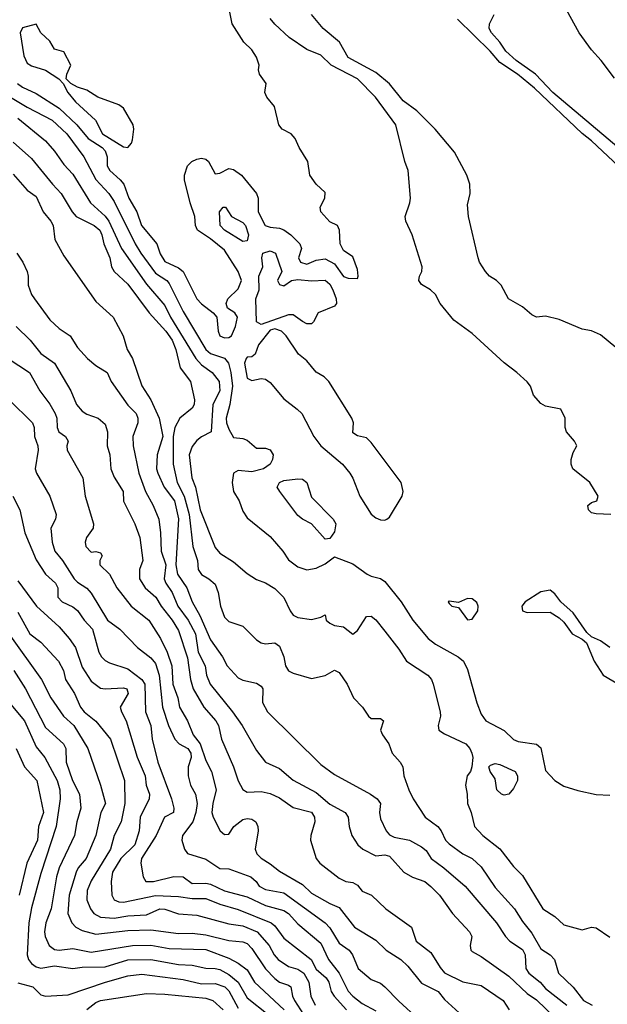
# Model space of a CAD drawing. Header units: metres. Extents: x -46681 to -43747, y -240911 to -237677.
# Tile 1014 of 1056: x -44037 to -43973, y -238518 to -238411. Entities that reach past the tile are written whole.
import ezdxf

# ---------------------------------------------------------------- set-up
doc = ezdxf.new("R2010")
doc.units = ezdxf.units.M
doc.layers.add('CONTOUR_INDEX', color=1, linetype='Continuous')
doc.layers.add('CONTOUR_INTER', color=3, linetype='Continuous')

msp = doc.modelspace()

# ---------------------------------------------------------------- linework, layer by layer
at = {"layer": 'CONTOUR_INDEX'}
for points, elevation in [([(-43972.48, -238465.02), (-43974.1, -238464.93), (-43974.6, -238464.82), (-43974.93, -238464.52), (-43974.99, -238464.02), (-43974.6, -238463.72), (-43974.01, -238463.52), (-43973.88, -238463.02), (-43974.78, -238461.52), (-43976.63, -238460.02), (-43976.81, -238459.52), (-43976.81, -238459.02), (-43976.6, -238458.26), (-43976.21, -238457.52), (-43976.44, -238457.02), (-43977.3, -238456.02), (-43977.47, -238455.52), (-43977.48, -238454.52), (-43977.94, -238453.52), (-43979.6, -238453.2), (-43980.1, -238452.93), (-43980.9, -238452.02), (-43981.25, -238451.02), (-43981.6, -238450.57), (-43982.73, -238449.52), (-43984.1, -238448.49), (-43987.6, -238445.29), (-43989.6, -238443.82), (-43991.07, -238442.02), (-43991.6, -238441.02), (-43992.13, -238440.52), (-43993.1, -238439.94), (-43993.39, -238439.52), (-43993.33, -238439.02), (-43993.07, -238438.52), (-43993.05, -238438.02), (-43994.14, -238434.52), (-43994.82, -238433.02), (-43994.89, -238432.52), (-43994.39, -238431.02), (-43994.33, -238430.52), (-43994.57, -238427.52), (-43994.93, -238426.52), (-43995.92, -238422.52), (-43998.12, -238419.52), (-44000.08, -238417.52), (-44002.95, -238416.02), (-44004.1, -238414.92), (-44005.6, -238414.32), (-44007.53, -238413.02), (-44009.1, -238411.56), (-44009.6, -238410.94)], 60), ([(-44037.91, -238419.52), (-44036.1, -238420.62), (-44033.37, -238422.02), (-44031.77, -238423.52), (-44029.9, -238426.02), (-44028.6, -238428.51), (-44027.17, -238430.02), (-44026.6, -238430.9), (-44024.31, -238435.52), (-44023.7, -238436.52), (-44022.1, -238438.71), (-44020.86, -238439.52), (-44020.6, -238439.82), (-44019.1, -238442.89), (-44016.6, -238447.02), (-44016.1, -238447.45), (-44014.6, -238447.96), (-44014.15, -238448.52), (-44013.88, -238449.52), (-44013.71, -238451.02), (-44013.99, -238453.02), (-44014.39, -238454.52), (-44014.38, -238455.02), (-44014.1, -238455.73), (-44013.6, -238456.61), (-44012.6, -238456.72), (-44012.1, -238456.91), (-44011.1, -238457.79), (-44010.1, -238457.77), (-44009.6, -238457.97), (-44009.29, -238458.52), (-44009.34, -238459.02), (-44009.6, -238459.52), (-44010.34, -238460.02), (-44011.6, -238460.35), (-44013.1, -238460.21), (-44013.62, -238460.52), (-44013.75, -238461.52), (-44013.62, -238462.52), (-44012.99, -238463.52), (-44012.6, -238464.65), (-44012.1, -238465.37), (-44009.6, -238467.42), (-44008.21, -238469.02), (-44007.6, -238469.95), (-44006.6, -238470.73), (-44005.6, -238471.04), (-44004.6, -238470.87), (-44003.6, -238470.39), (-44002.6, -238469.63), (-44000.6, -238470.4), (-43999.04, -238471.52), (-43998.6, -238471.75), (-43997.6, -238472), (-43997.1, -238472.31), (-43995.32, -238474.52), (-43994.05, -238476.52), (-43992.38, -238478.52), (-43991.6, -238479.15), (-43989.12, -238480.52), (-43988.53, -238481.02), (-43988.1, -238481.92), (-43987.1, -238485.56), (-43986.6, -238486.79), (-43986.1, -238487.52), (-43984.1, -238488.58), (-43983.1, -238489.54), (-43982.6, -238489.77), (-43980.6, -238490.05), (-43980.1, -238490.44), (-43979.6, -238492.91), (-43978.6, -238494.02), (-43977.6, -238494.62), (-43976.1, -238495.09), (-43974.1, -238495.53), (-43972.6, -238495.63)], 60), ([(-44014.74, -238431.52), (-44014.49, -238431.52), (-44013.82, -238432.52), (-44012.6, -238433.19), (-44012.29, -238433.52), (-44011.97, -238434.52), (-44012.1, -238435.18), (-44012.6, -238435.24), (-44014.58, -238434.02), (-44015.07, -238433.52), (-44015.14, -238432.02), (-44014.74, -238431.52)], 60), ([(-44010.42, -238436.52), (-44009.6, -238436.28), (-44009.03, -238436.52), (-44008.34, -238438.52), (-44008.81, -238439.52), (-44008.6, -238439.95), (-44008.1, -238440.1), (-44007.3, -238439.52), (-44006.6, -238439.38), (-44005.1, -238439.53), (-44003.6, -238439.48), (-44003.1, -238439.92), (-44002.78, -238440.52), (-44002.41, -238441.52), (-44002.37, -238442.02), (-44002.6, -238442.32), (-44004.36, -238443.02), (-44004.88, -238444.02), (-44005.1, -238444.22), (-44005.6, -238444.22), (-44006.1, -238443.98), (-44007.1, -238443.25), (-44007.6, -238443.25), (-44010.6, -238444.29), (-44011.09, -238444.02), (-44011.18, -238441.52), (-44010.82, -238440.52), (-44010.83, -238439.02), (-44010.41, -238438.02), (-44010.53, -238437.02), (-44010.42, -238436.52)], 60), ([(-44037.29, -238444.52), (-44035.76, -238446.02), (-44034.6, -238447.48), (-44033.09, -238448.52), (-44031.33, -238451.52), (-44030.7, -238453.02), (-44030.1, -238453.75), (-44029.6, -238454.09), (-44028.35, -238454.52), (-44027.6, -238455.18), (-44027.33, -238456.02), (-44027.35, -238457.52), (-44027.09, -238458.52), (-44026.96, -238460.02), (-44026.6, -238460.95), (-44025.64, -238462.52), (-44025.6, -238463.55), (-44024.37, -238466.02), (-44023.81, -238467.52), (-44023.49, -238470.02), (-44023.84, -238471.02), (-44023.83, -238472.02), (-44023.23, -238473.02), (-44022.05, -238474.02), (-44021.5, -238475.02), (-44020.27, -238476.52), (-44019.6, -238477.66), (-44018.6, -238480.63), (-44018.3, -238483.02), (-44018, -238484.02), (-44016.85, -238486.02), (-44015.53, -238487.52), (-44015.25, -238488.02), (-44014.91, -238489.52), (-44013.6, -238492.52), (-44013.1, -238494.05), (-44012.6, -238495.01), (-44012.1, -238495.29), (-44010.6, -238495.2), (-44009.6, -238495.44), (-44008.6, -238495.91), (-44007.1, -238496.97), (-44005.1, -238497.48), (-44004.78, -238498.02), (-44004.73, -238498.52), (-44005.19, -238500.02), (-44005.23, -238500.52), (-44004.58, -238502.52), (-44004.19, -238503.02), (-44002.1, -238504.67), (-44001.36, -238505.02), (-44000.6, -238505.13), (-44000.1, -238505.42), (-43999.6, -238506.1), (-43998.55, -238506.52), (-43996.99, -238508.02), (-43994.21, -238510.02), (-43993.7, -238511.52), (-43992.1, -238512.77), (-43991.1, -238514.42), (-43990.6, -238514.98), (-43988.6, -238515.96), (-43986.6, -238516.38), (-43984.21, -238518.02), (-43983.58, -238519.02)], 65), ([(-44008.58, -238461.52), (-44008.1, -238461.31), (-44006.6, -238461.12), (-44006.1, -238461.15), (-44005.61, -238461.52), (-44005.1, -238463.12), (-44002.73, -238465.52), (-44002.47, -238466.02), (-44002.6, -238466.91), (-44003.1, -238467.64), (-44003.6, -238467.69), (-44005.1, -238466.02), (-44006.1, -238465.54), (-44006.6, -238465.11), (-44008.57, -238462.52), (-44008.84, -238462.02), (-44008.58, -238461.52)], 60), ([(-44037.1, -238475.67), (-44035.79, -238478.02), (-44034.6, -238478.93), (-44032.67, -238481.02), (-44032.14, -238482.02), (-44031.92, -238483.02), (-44030.93, -238484.52), (-44030.28, -238486.02), (-44029.87, -238486.52), (-44028.6, -238487.55), (-44027.01, -238489.52), (-44025.48, -238494.02), (-44025.43, -238496.52), (-44025.85, -238498.52), (-44026.61, -238500.02), (-44027.01, -238501.52), (-44029.1, -238504.97), (-44029.54, -238506.02), (-44029.58, -238507.02), (-44029.18, -238508.02), (-44028.82, -238508.52), (-44028.1, -238508.92), (-44026.6, -238509.01), (-44025.1, -238508.78), (-44023.1, -238508.68), (-44021.63, -238508.02), (-44021.1, -238508.05), (-44019.6, -238508.57), (-44017.6, -238508.7), (-44014.1, -238509.66), (-44012.6, -238509.85), (-44011.04, -238510.52), (-44009.72, -238512.02), (-44009.17, -238513.02), (-44008.72, -238513.52), (-44007.6, -238514.28), (-44006.6, -238514.58), (-44005.93, -238515.02), (-44005.38, -238516.02), (-44005.18, -238517.52), (-44004.69, -238518.52)], 70), ([(-44029.6, -238518.99), (-44028.6, -238518.22), (-44028.1, -238518), (-44023.1, -238517.24), (-44021.1, -238517.31), (-44016.6, -238517.76), (-44015.84, -238518.02), (-44014.72, -238519.02)], 75)]:
    msp.add_lwpolyline(points, dxfattribs=dict(at, elevation=elevation))
at = {"layer": 'CONTOUR_INTER'}
for points, elevation in [([(-43972.1, -238417.44), (-43973.54, -238415.52), (-43974.6, -238414.37), (-43975.92, -238412.52), (-43978.13, -238408.52)], 64), ([(-44037.15, -238418.02), (-44036.6, -238418.41), (-44035.1, -238419.12), (-44032.6, -238420.71), (-44030.68, -238422.52), (-44029.44, -238424.02), (-44027.9, -238425.02), (-44027.6, -238425.35), (-44027.36, -238426.02), (-44027.37, -238427.02), (-44027.08, -238427.52), (-44025.94, -238428.52), (-44025.55, -238429.02), (-44024.99, -238430.52), (-44024.13, -238432.02), (-44023.61, -238433.52), (-44021.96, -238435.52), (-44021.6, -238436.61), (-44021.1, -238437.43), (-44019.6, -238438.12), (-44019.09, -238438.52), (-44017.61, -238441.52), (-44017.1, -238442.06), (-44015.82, -238443.02), (-44015.42, -238443.52), (-44015.27, -238445.02), (-44015.1, -238445.55), (-44014.6, -238445.76), (-44014.1, -238445.72), (-44013.83, -238445.52), (-44013.39, -238444.52), (-44013.18, -238443.52), (-44013.47, -238443.02), (-44014.24, -238442.52), (-44014.39, -238442.02), (-44014.21, -238441.52), (-44013.1, -238440.43), (-44012.73, -238439.52), (-44013.08, -238438.52), (-44014.6, -238436.21), (-44016.1, -238434.96), (-44017.53, -238434.02), (-44017.76, -238433.52), (-44017.8, -238432.52), (-44018.33, -238431.02), (-44018.95, -238428.52), (-44018.95, -238428.02), (-44018.6, -238426.99), (-44018.15, -238426.52), (-44017.6, -238426.26), (-44017.1, -238426.16), (-44016.6, -238426.27), (-44016.33, -238426.52), (-44015.6, -238427.87), (-44015.1, -238427.8), (-44014.1, -238427.3), (-44013.6, -238427.4), (-44012.74, -238428.02), (-44011.08, -238430.02), (-44010.93, -238430.52), (-44010.9, -238432.02), (-44010.17, -238433.52), (-44009.6, -238433.7), (-44008.6, -238433.79), (-44008.1, -238433.98), (-44007.34, -238434.52), (-44006.38, -238435.52), (-44006.21, -238436.02), (-44006.51, -238437.02), (-44006.29, -238437.52), (-44005.6, -238437.73), (-44004.6, -238437.28), (-44003.6, -238437.14), (-44002.6, -238437.69), (-44001.6, -238439.07), (-44001.1, -238439.24), (-44000.1, -238439.28), (-44000.01, -238439.02), (-44000.1, -238438.3), (-44000.6, -238436.93), (-44001.6, -238436.23), (-44001.98, -238435.52), (-44002.04, -238434.02), (-44002.26, -238433.52), (-44003.1, -238433.12), (-44004.1, -238432.02), (-44004.17, -238431.52), (-44003.66, -238430.52), (-44003.6, -238429.9), (-44004.6, -238428.99), (-44005.3, -238428.02), (-44005.5, -238426.52), (-44006.45, -238425.02), (-44006.9, -238424.02), (-44007.33, -238423.52), (-44008.3, -238423.02), (-44008.66, -238422.52), (-44009.15, -238420.52), (-44009.98, -238419.52), (-44010.18, -238419.02), (-44010.06, -238418.02), (-44010.78, -238417.02), (-44010.88, -238416.52), (-44010.79, -238416.02), (-44011.1, -238415.17), (-44011.6, -238414.36), (-44012.49, -238413.52), (-44013.76, -238411.52), (-44014.14, -238409.52)], 59), ([(-43971.1, -238447.51), (-43973.6, -238445.43), (-43974.6, -238445), (-43975.6, -238444.8), (-43978.1, -238443.74), (-43979.6, -238443.38), (-43980.6, -238443.49), (-43981.1, -238443.24), (-43982.1, -238442.37), (-43983.63, -238441.52), (-43984.45, -238440.02), (-43984.94, -238439.52), (-43985.72, -238439.02), (-43986.15, -238438.52), (-43986.78, -238437.52), (-43986.95, -238437.02), (-43988.01, -238432.52), (-43988.1, -238431.27), (-43987.8, -238430.02), (-43987.84, -238429.02), (-43988.18, -238428.02), (-43989.51, -238425.52), (-43991.64, -238423.02), (-43993.64, -238421.02), (-43995.1, -238419.93), (-43996.6, -238418.06), (-43998.1, -238416.84), (-44001.1, -238415.2), (-44002.07, -238413.52), (-44003.84, -238412.02), (-44005.09, -238410.52)], 61), ([(-43971.6, -238427.09), (-43974.6, -238424.26), (-43975.6, -238423.47), (-43980.79, -238418.52), (-43982.65, -238417.02), (-43984.6, -238415.74), (-43985.64, -238414.52), (-43989.2, -238411.02)], 62), ([(-43971.6, -238425.07), (-43978.79, -238419.02), (-43980.71, -238417.02), (-43982.82, -238415.52), (-43983.92, -238414.52), (-43984.6, -238413.53), (-43985.5, -238412.52), (-43985.73, -238412.02), (-43985.71, -238411.52), (-43985.19, -238410.52)], 63), ([(-44036.6, -238411.97), (-44036.85, -238412.52), (-44036.46, -238415.02), (-44036.1, -238415.8), (-44035.6, -238416.1), (-44034.1, -238416.59), (-44032.65, -238417.52), (-44032.18, -238418.02), (-44031.66, -238419.02), (-44030.82, -238420.02), (-44028.63, -238422.02), (-44027.86, -238423.52), (-44025.6, -238424.93), (-44025.1, -238425), (-44024.71, -238424.52), (-44024.6, -238424.16), (-44024.47, -238423.02), (-44024.54, -238422.52), (-44025.6, -238420.73), (-44026.1, -238420.37), (-44028.37, -238419.52), (-44029.6, -238418.77), (-44030.6, -238418.43), (-44031.31, -238418.02), (-44031.83, -238417.52), (-44031.75, -238417.02), (-44031.32, -238416.02), (-44032.1, -238414.57), (-44033.1, -238414.27), (-44033.6, -238413.41), (-44034.61, -238412.52), (-44035.1, -238411.56), (-44036.6, -238411.97)], 58), ([(-44037.1, -238421.82), (-44034.1, -238424.28), (-44033.1, -238425.42), (-44032.1, -238426.86), (-44031.1, -238427.92), (-44029.19, -238431.02), (-44027.6, -238432.48), (-44027.18, -238433.02), (-44025.82, -238436.02), (-44023.1, -238439.9), (-44021.1, -238442.22), (-44020.45, -238443.52), (-44017.7, -238448.02), (-44017.1, -238448.7), (-44015.94, -238449.52), (-44015.18, -238450.52), (-44015.1, -238451.52), (-44015.84, -238453.02), (-44016.04, -238456.02), (-44017.1, -238456.54), (-44017.6, -238456.96), (-44018.1, -238457.62), (-44018.42, -238458.52), (-44018.16, -238461.02), (-44017.76, -238462.02), (-44017.23, -238464.52), (-44015.6, -238468.63), (-44015.1, -238469.24), (-44013.6, -238470.16), (-44012.1, -238471.46), (-44011.1, -238472.1), (-44010.1, -238472.48), (-44009.1, -238473.08), (-44008.1, -238474.08), (-44007.44, -238475.52), (-44007.1, -238475.98), (-44006.6, -238476.25), (-44005.1, -238476.45), (-44004.1, -238476.21), (-44003.6, -238475.96), (-44003.49, -238476.52), (-44003.1, -238476.86), (-44002.6, -238477.1), (-44001.6, -238477.26), (-44000.6, -238478.05), (-44000.1, -238477.68), (-43999.1, -238476.15), (-43998.6, -238476.11), (-43998.1, -238476.49), (-43997.1, -238477.73), (-43995.6, -238479.69), (-43994.77, -238481.02), (-43992.41, -238482.52), (-43992.04, -238483.02), (-43991.86, -238483.52), (-43991.07, -238486.52), (-43991.05, -238487.02), (-43991.3, -238488.02), (-43991.22, -238488.52), (-43990.6, -238488.94), (-43988.28, -238490.02), (-43987.85, -238490.52), (-43987.63, -238491.02), (-43987.54, -238491.52), (-43987.63, -238492.52), (-43987.78, -238493.02), (-43988.13, -238493.52), (-43988.31, -238494.52), (-43988.13, -238495.52), (-43988.12, -238496.52), (-43987.7, -238497.52), (-43987.33, -238499.02), (-43986.44, -238500.02), (-43984.6, -238501.46), (-43983.1, -238503.39), (-43982.1, -238504.38), (-43979.89, -238508.02), (-43978.6, -238508.84), (-43977.6, -238509.75), (-43975.6, -238510.31), (-43974.6, -238510.01), (-43974.1, -238510.09), (-43972.6, -238511.09)], 61), ([(-44037.6, -238424.43), (-44035.6, -238426.2), (-44033.33, -238429.02), (-44032.37, -238430.02), (-44031.19, -238432.02), (-44030.75, -238432.52), (-44028.78, -238433.52), (-44028.18, -238434.02), (-44027.95, -238434.52), (-44027.74, -238435.52), (-44027.09, -238437.02), (-44026.9, -238438.02), (-44026.61, -238438.52), (-44025.1, -238439.91), (-44022.79, -238443.02), (-44020.99, -238445.02), (-44020.3, -238446.02), (-44019.9, -238447.02), (-44019.41, -238449.02), (-44018.3, -238450.52), (-44017.86, -238452.52), (-44017.88, -238453.02), (-44018.1, -238453.44), (-44019.45, -238454.52), (-44020, -238455.52), (-44020.16, -238456.52), (-44020.19, -238459.52), (-44019.73, -238461.52), (-44018.96, -238463.02), (-44018.44, -238465.02), (-44018.03, -238468.52), (-44017.54, -238470.02), (-44017.46, -238471.02), (-44017.1, -238471.57), (-44016.3, -238472.02), (-44015.6, -238472.62), (-44015.29, -238473.52), (-44015.03, -238475.02), (-44014.6, -238476.21), (-44014.1, -238476.69), (-44012.6, -238477.19), (-44011.1, -238478.67), (-44010.6, -238478.99), (-44010.1, -238479.1), (-44009.1, -238478.99), (-44008.6, -238479.37), (-44008.1, -238480.52), (-44007.93, -238481.52), (-44007.6, -238482.07), (-44007.1, -238482.33), (-44005.1, -238482.91), (-44003.6, -238482.57), (-44002.6, -238481.99), (-44002.1, -238482.24), (-44001.22, -238483.52), (-44000.53, -238485.02), (-43999.55, -238486.02), (-43998.89, -238487.02), (-43998.6, -238487.27), (-43997.6, -238487.24), (-43997.27, -238487.52), (-43997.57, -238488.52), (-43997.36, -238489.02), (-43996.66, -238490.02), (-43996.33, -238491.02), (-43995.43, -238492.02), (-43995.15, -238492.52), (-43995.06, -238493.52), (-43994.51, -238495.02), (-43994.01, -238496.02), (-43992.71, -238498.02), (-43991.34, -238499.02), (-43990.96, -238499.52), (-43990.52, -238500.52), (-43990.1, -238500.91), (-43988.6, -238502.01), (-43987.6, -238502.51), (-43986.6, -238503.42), (-43985.1, -238505.67), (-43982.98, -238508.02), (-43982.1, -238509.4), (-43981.1, -238510.66), (-43980.1, -238512.38), (-43979.1, -238513.02), (-43978.64, -238513.52), (-43978.19, -238515.02), (-43976.6, -238516.55), (-43975.48, -238518.02), (-43974.53, -238518.52)], 62), ([(-44037.6, -238427.93), (-44036.1, -238429.65), (-44035.1, -238430.34), (-44034.33, -238432.02), (-44033.49, -238433.02), (-44033.27, -238433.52), (-44033.06, -238435.02), (-44032.1, -238436.81), (-44028.6, -238441.79), (-44026.7, -238443.52), (-44025.64, -238445.52), (-44025.18, -238447.02), (-44024.59, -238448.02), (-44023.6, -238450.98), (-44022.61, -238452.52), (-44021.7, -238454.52), (-44021.3, -238456.52), (-44021.91, -238458.52), (-44021.99, -238460.02), (-44021.86, -238460.52), (-44021.14, -238462.02), (-44020.03, -238463.52), (-44019.6, -238465.49), (-44019.87, -238470.52), (-44019.7, -238471.52), (-44018.67, -238473.02), (-44018.12, -238474.52), (-44017.28, -238476.02), (-44016.1, -238478.68), (-44014.81, -238480.52), (-44014.29, -238481.52), (-44013.1, -238482.82), (-44012.6, -238483.07), (-44011.1, -238483.4), (-44010.6, -238483.73), (-44010.41, -238484.02), (-44010.46, -238485.52), (-44009.91, -238486.52), (-44004.1, -238492.26), (-44002.6, -238493.36), (-43998.67, -238495.52), (-43997.96, -238496.02), (-43997.59, -238496.52), (-43997.68, -238497.52), (-43997.6, -238498.18), (-43996.96, -238499.52), (-43996.6, -238499.93), (-43996.1, -238500.18), (-43994.42, -238500.52), (-43993.1, -238501.26), (-43992.6, -238501.66), (-43992.07, -238502.52), (-43990.7, -238503.52), (-43988.36, -238505.52), (-43984.96, -238509.52), (-43983.97, -238511.02), (-43983.49, -238511.52), (-43982.1, -238512.45), (-43981.83, -238513.02), (-43981.75, -238514.52), (-43981.43, -238515.02), (-43980.19, -238516.02), (-43979.6, -238516.68), (-43977.28, -238518.52)], 63), ([(-44037.2, -238436.52), (-44036.55, -238437.52), (-44036.1, -238438.52), (-44035.97, -238439.02), (-44035.99, -238440.02), (-44035.61, -238441.02), (-44035.28, -238441.52), (-44033.6, -238443.8), (-44032.6, -238444.74), (-44031.39, -238445.52), (-44030.6, -238446.82), (-44029.5, -238448.02), (-44028.6, -238448.77), (-44027.36, -238449.52), (-44026.94, -238450.52), (-44025.1, -238453.09), (-44024.2, -238454.02), (-44024.04, -238454.52), (-44024.04, -238455.02), (-44024.58, -238456.52), (-44024.54, -238457.52), (-44023.91, -238460.52), (-44023.18, -238462.52), (-44022.36, -238464.02), (-44021.75, -238465.52), (-44021.55, -238467.02), (-44021.49, -238469.02), (-44020.99, -238470.52), (-44021.15, -238472.02), (-44020.98, -238472.52), (-44020.3, -238473.52), (-44019.68, -238475.02), (-44018.55, -238476.52), (-44017.74, -238478.02), (-44017.45, -238480.02), (-44016.7, -238481.52), (-44016.54, -238482.52), (-44016.13, -238483.52), (-44013.71, -238486.52), (-44012.66, -238488.02), (-44011.1, -238490.74), (-44010.1, -238492.02), (-44008.6, -238492.7), (-44007.1, -238493.97), (-44004.6, -238495.31), (-44003.1, -238496.61), (-44001.42, -238497.52), (-44001.11, -238498.02), (-44001, -238499.02), (-44000.7, -238500.02), (-44000.07, -238501.02), (-43999.52, -238501.52), (-43998.1, -238502.22), (-43997.1, -238502.12), (-43996.6, -238502.27), (-43995.03, -238504.02), (-43994.1, -238504.55), (-43992.74, -238505.02), (-43992.1, -238505.57), (-43991.17, -238506.52), (-43989.74, -238508.52), (-43987.87, -238510.52), (-43987.65, -238511.02), (-43987.8, -238512.02), (-43987.73, -238512.52), (-43987.6, -238512.67), (-43986.6, -238513.22), (-43983.6, -238515.34), (-43981.6, -238517.24), (-43980.6, -238517.92), (-43978.6, -238519.86)], 64), ([(-44009.6, -238444.93), (-44010.88, -238446.52), (-44011.25, -238447.52), (-44011.6, -238447.82), (-44012.1, -238447.86), (-44012.23, -238448.02), (-44012.42, -238448.52), (-44012.1, -238450.17), (-44011.6, -238450.39), (-44010.6, -238450.18), (-44010.1, -238450.26), (-44009.6, -238450.62), (-44008.1, -238452.41), (-44006.65, -238453.52), (-44006.17, -238454.02), (-44004.86, -238456.52), (-44004.1, -238457.54), (-44001.73, -238459.52), (-44000.93, -238460.52), (-44000.6, -238461.05), (-43999.82, -238463.02), (-43998.6, -238464.97), (-43998.1, -238465.39), (-43997.6, -238465.58), (-43997.1, -238465.63), (-43996.91, -238465.52), (-43996.6, -238465.32), (-43995.21, -238463.02), (-43995.12, -238462.52), (-43995.35, -238461.52), (-43998.6, -238457.16), (-43999.1, -238456.67), (-44000.1, -238456.43), (-44000.6, -238456.13), (-44000.54, -238455.02), (-44000.72, -238454.52), (-44003.23, -238450.52), (-44003.71, -238450.02), (-44004.6, -238449.49), (-44005.6, -238448.28), (-44006.53, -238447.52), (-44007.88, -238445.52), (-44008.36, -238445.02), (-44009.1, -238444.78), (-44009.6, -238444.93)], 59), ([(-44038.15, -238448.02), (-44035.84, -238449.52), (-44034.72, -238451.52), (-44033.6, -238452.97), (-44033.04, -238454.02), (-44032.85, -238454.52), (-44032.82, -238455.52), (-44032.63, -238456.02), (-44031.9, -238456.52), (-44031.61, -238457.02), (-44031.78, -238457.52), (-44031.71, -238458.02), (-44030.01, -238461.02), (-44029.75, -238463.02), (-44028.86, -238466.02), (-44028.88, -238466.52), (-44029.61, -238467.52), (-44029.76, -238468.02), (-44029.68, -238468.52), (-44029.1, -238469.11), (-44028.6, -238469.04), (-44028.1, -238469.2), (-44027.92, -238469.52), (-44028.18, -238470.02), (-44028.17, -238470.52), (-44027.1, -238471.53), (-44026.33, -238473.02), (-44024.75, -238475.02), (-44022.82, -238476.52), (-44021.56, -238478.52), (-44020.82, -238480.02), (-44020.31, -238481.52), (-44020.23, -238483.52), (-44019.66, -238485.02), (-44019.49, -238486.02), (-44018.61, -238487.52), (-44017.98, -238489.02), (-44017.25, -238490.02), (-44016.6, -238491.82), (-44016, -238493.02), (-44015.5, -238495.02), (-44015.87, -238496.52), (-44015.97, -238497.52), (-44015.83, -238498.02), (-44015.05, -238499.52), (-44014.6, -238499.92), (-44014.1, -238499.85), (-44013.55, -238499.02), (-44012.6, -238498.28), (-44012.1, -238498.17), (-44011.6, -238498.23), (-44011.17, -238498.52), (-44010.96, -238499.02), (-44010.93, -238499.52), (-44011.23, -238501.52), (-44011.06, -238502.02), (-44010.6, -238502.47), (-44009.6, -238503.09), (-44008.6, -238503.91), (-44006.1, -238505.37), (-44005.1, -238506.29), (-44003.1, -238507.43), (-44002.1, -238507.85), (-44000.42, -238510.02), (-43998.1, -238511.42), (-43996.98, -238512.52), (-43995.38, -238513.52), (-43994.6, -238514.26), (-43993.1, -238516.13), (-43991.29, -238517.02), (-43990.6, -238517.91), (-43988.6, -238519.7)], 66), ([(-44038.1, -238452.47), (-44035.5, -238455.02), (-44035.31, -238455.52), (-44035.28, -238456.52), (-44034.92, -238457.52), (-44034.89, -238458.02), (-44035.23, -238460.02), (-44035.05, -238460.52), (-44033.62, -238463.02), (-44032.91, -238465.02), (-44032.99, -238465.52), (-44033.49, -238466.52), (-44033.37, -238468.02), (-44033.06, -238469.02), (-44032.23, -238470.02), (-44030.96, -238472.02), (-44030.6, -238472.41), (-44029.6, -238473.05), (-44029.1, -238473.58), (-44027.34, -238476.52), (-44026, -238477.52), (-44024.05, -238479.52), (-44022.6, -238480.66), (-44022.1, -238481.27), (-44021.7, -238482.52), (-44021.35, -238486.02), (-44020.67, -238488.02), (-44019.99, -238489.52), (-44019.53, -238490.02), (-44018.59, -238490.52), (-44018.24, -238491.02), (-44018.22, -238491.52), (-44018.56, -238492.52), (-44018.53, -238493.52), (-44018.3, -238494.52), (-44017.73, -238495.52), (-44017.56, -238496.52), (-44017.69, -238497.52), (-44018.05, -238498.52), (-44019.16, -238500.02), (-44019.22, -238500.52), (-44018.93, -238501.52), (-44018.6, -238501.98), (-44016.6, -238502.61), (-44015.1, -238503.62), (-44014.1, -238503.63), (-44011.72, -238504.52), (-44011.13, -238505.02), (-44010.79, -238505.52), (-44010.1, -238505.89), (-44008.1, -238506.28), (-44003.62, -238509.52), (-44003.1, -238510.08), (-44002.1, -238511.75), (-44001, -238512.52), (-44000.62, -238513.02), (-44000.02, -238514.52), (-43998.6, -238515.7), (-43997.6, -238516.11), (-43997.1, -238516.51), (-43995.6, -238518.06), (-43993.44, -238520.02)], 67), ([(-44037.66, -238463.02), (-44036.89, -238464.52), (-44036.35, -238467.02), (-44035.1, -238469.97), (-44034.07, -238471.52), (-44033, -238472.52), (-44032.75, -238473.02), (-44032.73, -238474.02), (-44032.27, -238474.52), (-44031.1, -238475.07), (-44030.6, -238475.48), (-44029.89, -238476.52), (-44028.95, -238477.52), (-44028.27, -238480.02), (-44027.99, -238480.52), (-44027.6, -238480.93), (-44027.1, -238481.2), (-44025.1, -238481.83), (-44023.6, -238483.02), (-44023.27, -238483.52), (-44023.18, -238486.52), (-44022.61, -238488.02), (-44022.48, -238489.52), (-44021.84, -238492.02), (-44020.34, -238496.02), (-44020.12, -238497.02), (-44020.14, -238497.52), (-44021.11, -238498.02), (-44022.02, -238500.02), (-44023.61, -238502.52), (-44023.7, -238503.02), (-44023.44, -238504.52), (-44023.15, -238505.02), (-44022.31, -238505.02), (-44020.1, -238504.48), (-44019.1, -238504.51), (-44018.1, -238505.24), (-44016.6, -238505.21), (-44016.1, -238505.31), (-44014.6, -238506.05), (-44012.1, -238506.69), (-44010.1, -238507.63), (-44008.1, -238508.18), (-44007.6, -238508.5), (-44006.6, -238509.64), (-44004.1, -238511.76), (-44003.26, -238513.52), (-44002.09, -238515.02), (-44001.1, -238517), (-44000.61, -238517.52), (-43999.6, -238518.33), (-43998.1, -238519.12)], 68), ([(-44037.1, -238472.26), (-44035.05, -238475.02), (-44032.6, -238477.27), (-44031.5, -238478.52), (-44030.83, -238479.52), (-44030.1, -238481.65), (-44029.1, -238483.17), (-44028.1, -238483.94), (-44027.6, -238484.04), (-44025.6, -238483.9), (-44025.23, -238484.02), (-44025.09, -238484.52), (-44025.94, -238486.02), (-44025.81, -238486.52), (-44025.28, -238487.52), (-44024.1, -238491.47), (-44023.24, -238493.52), (-44023.11, -238494.52), (-44022.76, -238495.52), (-44022.8, -238496.02), (-44023.76, -238498.02), (-44023.89, -238499.52), (-44024.36, -238501.02), (-44025.87, -238502.52), (-44026.78, -238504.02), (-44026.95, -238505.02), (-44026.86, -238506.52), (-44026.62, -238507.02), (-44026.1, -238507.26), (-44025.6, -238507.27), (-44022.1, -238506.57), (-44019.6, -238506.67), (-44018.1, -238506.88), (-44016.6, -238506.88), (-44015.1, -238507.51), (-44013.1, -238508.07), (-44009.49, -238509.52), (-44009.1, -238509.86), (-44008.1, -238511.22), (-44005.13, -238513.52), (-44004.6, -238514.58), (-44003.51, -238515.52), (-44003.21, -238516.02), (-44002.95, -238517.02), (-44002.64, -238517.52), (-44001.29, -238519.02)], 69), ([(-43980.1, -238473.46), (-43981.83, -238474.52), (-43982.2, -238475.02), (-43982.12, -238475.52), (-43981.6, -238475.69), (-43979.1, -238475.67), (-43978.1, -238476.28), (-43977.6, -238476.77), (-43976.71, -238478.02), (-43975.6, -238478.61), (-43975.14, -238479.02), (-43974.29, -238481.02), (-43973.32, -238482.52), (-43971.65, -238483.52)], 59), ([(-43972.6, -238479.53), (-43973.6, -238478.8), (-43974.6, -238478.35), (-43975.1, -238477.88), (-43976.6, -238475.75), (-43977.92, -238474.52), (-43978.6, -238473.66), (-43979.1, -238473.26), (-43980.1, -238473.46)], 59), ([(-43990.1, -238474.47), (-43990.2, -238474.52), (-43990.1, -238474.73), (-43989.8, -238475.02), (-43989.1, -238475.17), (-43988.1, -238476.5), (-43987.6, -238476.43), (-43986.98, -238475.52), (-43986.94, -238475.02), (-43987.1, -238474.62), (-43987.6, -238474.22), (-43988.1, -238474.18), (-43989.1, -238474.6), (-43990.1, -238474.47)], 59), ([(-44038.09, -238478.02), (-44034.54, -238483.02), (-44033.51, -238485.02), (-44032.14, -238487.02), (-44031.01, -238488.02), (-44029.49, -238490.52), (-44028.09, -238494.52), (-44027.56, -238496.52), (-44028.05, -238497.52), (-44028.6, -238500.02), (-44029.64, -238502.52), (-44030.51, -238503.52), (-44030.76, -238504.02), (-44031.51, -238506.52), (-44031.66, -238508.52), (-44031.2, -238509.52), (-44030.8, -238510.02), (-44030.1, -238510.38), (-44028.6, -238510.76), (-44025.1, -238510.37), (-44022.6, -238510.31), (-44019.6, -238510.7), (-44018.1, -238510.67), (-44016.6, -238510.86), (-44014.1, -238511.46), (-44012.6, -238511.59), (-44012.1, -238511.77), (-44011.6, -238512.32), (-44010.1, -238514.55), (-44009.1, -238515.59), (-44008.6, -238516.01), (-44007.6, -238516.32), (-44007.37, -238516.52), (-44007.18, -238517.52), (-44006.95, -238518.02), (-44005.96, -238519.52)], 71), ([(-44037.54, -238482.02), (-44036.27, -238484.02), (-44034.1, -238488.24), (-44032.12, -238490.02), (-44031.88, -238490.52), (-44031.82, -238492.02), (-44031.15, -238494.02), (-44030.38, -238495.52), (-44030.24, -238497.02), (-44030.69, -238498.52), (-44030.92, -238500.02), (-44032.6, -238503.52), (-44032.88, -238504.52), (-44033.48, -238508.02), (-44034.06, -238509.52), (-44034.18, -238510.52), (-44034.11, -238511.02), (-44033.67, -238512.02), (-44033.1, -238512.44), (-44032.6, -238512.5), (-44031.1, -238512.33), (-44029.1, -238512.72), (-44024.6, -238512), (-44022.6, -238511.98), (-44020.6, -238512.34), (-44016.6, -238512.43), (-44014.1, -238513.38), (-44013.1, -238513.94), (-44012.1, -238514.65), (-44011.3, -238516.02), (-44008.09, -238519.02)], 72), ([(-44038.03, -238485.52), (-44036.37, -238487.52), (-44035.1, -238490.34), (-44034.15, -238491.52), (-44032.83, -238494.02), (-44032.52, -238495.02), (-44032.48, -238496.02), (-44032.93, -238499.02), (-44034.6, -238504.16), (-44035.6, -238507.9), (-44035.91, -238509.52), (-44036.1, -238513.02), (-44035.94, -238513.52), (-44035.6, -238513.96), (-44035.1, -238514.34), (-44034.6, -238514.48), (-44033.1, -238514.22), (-44031.1, -238514.52), (-44030.1, -238514.35), (-44027.6, -238514.33), (-44025.1, -238513.56), (-44022.6, -238513.55), (-44019.6, -238514.07), (-44018.1, -238514.15), (-44016.6, -238514.46), (-44015.6, -238514.52), (-44015.1, -238514.63), (-44014.1, -238515.17), (-44013.11, -238516.02), (-44012.1, -238517.7), (-44009.83, -238519.52)], 73), ([(-44037.29, -238490.52), (-44036.37, -238492.52), (-44035.02, -238494.02), (-44034.31, -238497.52), (-44034.85, -238499.02), (-44034.96, -238500.52), (-44036.12, -238503.02), (-44036.96, -238506.52)], 74), ([(-43985.79, -238492.52), (-43985.6, -238492.33), (-43985.1, -238492.17), (-43984.6, -238492.26), (-43982.92, -238493.02), (-43982.64, -238493.52), (-43982.65, -238494.02), (-43983.1, -238494.9), (-43983.6, -238495.49), (-43984.1, -238495.63), (-43984.41, -238495.52), (-43984.91, -238495.02), (-43985.1, -238493.83), (-43985.63, -238493.02), (-43985.79, -238492.52)], 61), ([(-44037.1, -238516.09), (-44035.46, -238516.52), (-44034.6, -238517.39), (-44034.1, -238517.53), (-44031.6, -238517.39), (-44027.55, -238516.02), (-44025.1, -238515.33), (-44023.6, -238515.12), (-44019.1, -238515.71), (-44017.1, -238516.2), (-44015.6, -238516.15), (-44014.53, -238516.52), (-44014.1, -238516.96), (-44013.1, -238518.83)], 74)]:
    msp.add_lwpolyline(points, dxfattribs=dict(at, elevation=elevation))

doc.saveas('drawing.dxf')
